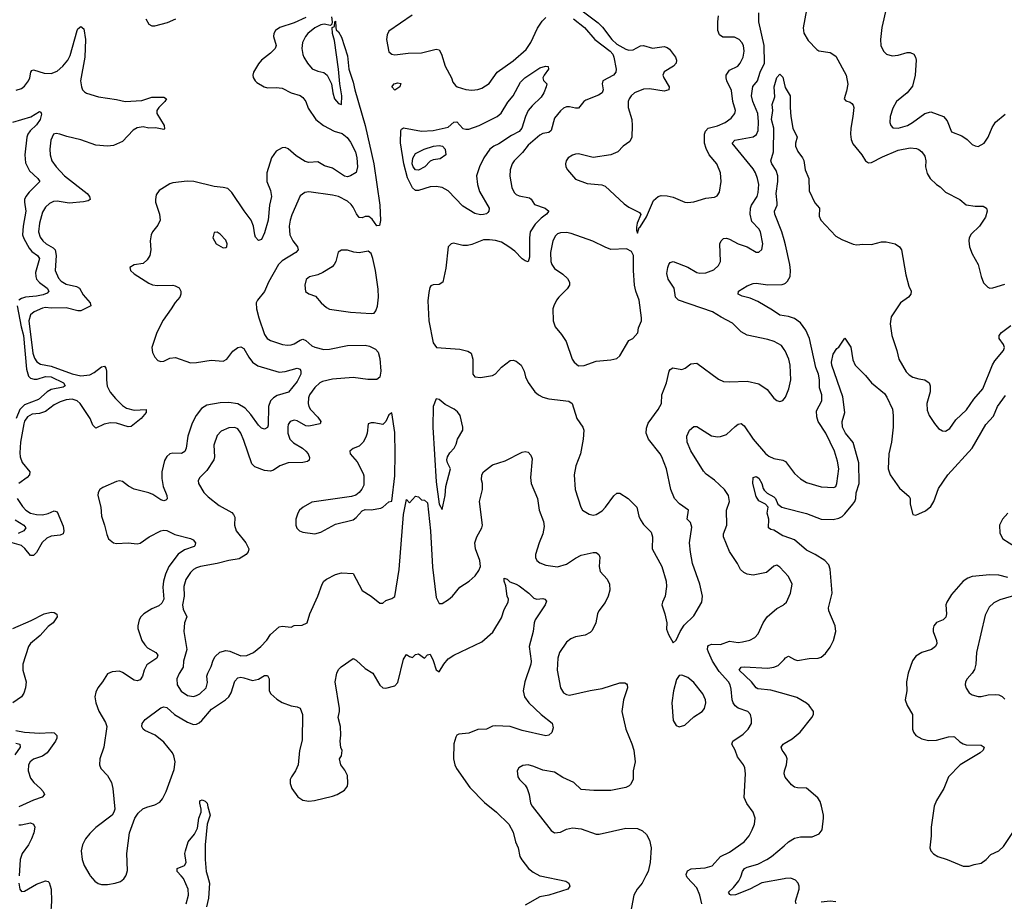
# Model space of a CAD drawing. Header units: inches. Extents: x 1682530 to 1839546, y 640742 to 791647.
# Tile 807 of 923: x 1754837 to 1761487, y 769828 to 775784. Entities that reach past the tile are written whole.
import ezdxf

# ---------------------------------------------------------------- set-up
doc = ezdxf.new("R2010")
doc.units = ezdxf.units.IN
doc.header["$MEASUREMENT"] = 0
for name, color, linetype in [('B7756', 7, 'Continuous'), ('B7757', 7, 'Continuous'), ('B7766', 7, 'Continuous'), ('B7767', 7, 'Continuous')]:
    doc.layers.add(name, color=color, linetype=linetype)

msp = doc.modelspace()

# ---------------------------------------------------------------- linework, layer by layer
at = {"layer": 'B7756', "color": 5}
for points, elevation in [([(1755313.2, 770000), (1755344.1, 769964.1), (1755367.6, 769947.6), (1755390, 769941.3), (1755430, 769941.6), (1755481.2, 769950), (1755517.5, 769962.5), (1755540.5, 769979.5), (1755553.8, 770000)], 720), ([(1755960.9, 769810), (1755976.6, 769870), (1755974.8, 769910), (1755942.5, 769982.5), (1755927, 770000)], 680), ([(1756104.5, 770000), (1756119.3, 769950), (1756111.8, 769850), (1756098, 769790)], 680), ([(1758351.4, 770000), (1758525.3, 769965.3), (1758544.9, 769950), (1758552.7, 769930), (1758538.8, 769910), (1758410, 769870.7), (1758350, 769858.6), (1758250, 769802.5)], 720), ([(1759066.5, 770000), (1759041.3, 769950), (1759008, 769910), (1758985.5, 769870), (1758962.4, 769750)], 740), ([(1759444.5, 769810), (1759431.6, 769870), (1759410, 769918.9), (1759344.4, 769990), (1759341.3, 770000)], 740), ([(1760000, 769981), (1759850, 769952.1), (1759769.1, 769910), (1759670.9, 769870.9), (1759642, 769870), (1759633, 769873), (1759625.9, 769885.9), (1759625.1, 769890), (1759657.6, 769922.4), (1759692.8, 769967.2), (1759706, 769990), (1759709.1, 770000)], 720), ([(1754831, 769950), (1754838.3, 769910), (1754850, 769894.2), (1754870, 769896.3), (1754950, 769944.1), (1755010, 769966.3), (1755030, 769962), (1755035.5, 769955.5), (1755048.3, 769910), (1755051.3, 769830), (1755045.9, 769730)], 680)]:
    msp.add_lwpolyline(points, dxfattribs=dict(at, elevation=elevation))
at = {"layer": 'B7757', "color": 5}
for points, elevation in [([(1758590, 775877), (1758743.6, 775763.6), (1758773.5, 775733.5), (1758836.1, 775650), (1758870, 775619.4), (1758930, 775584.8), (1758950, 775578.1), (1758979.6, 775580.4), (1759030, 775606.9), (1759050, 775609.1), (1759110, 775592.2), (1759190, 775602.3), (1759210, 775597), (1759224.7, 775584.7), (1759265.7, 775530), (1759273.1, 775510), (1759270, 775489.5), (1759252.7, 775470), (1759190, 775431.1), (1759181.3, 775410), (1759186.4, 775390), (1759222.4, 775330), (1759220.5, 775310), (1759190, 775299.8), (1759090, 775317.3), (1759050, 775314.2), (1758988.7, 775290), (1758967, 775270), (1758953.7, 775250), (1758946.9, 775230), (1758947.2, 775190), (1758970.2, 775110), (1758974.3, 775070), (1758970.3, 774989.7), (1758958.3, 774961.7), (1758913.4, 774930), (1758877.3, 774890), (1758830.3, 774869.7), (1758710, 774853.6), (1758610, 774877.6), (1758590, 774875.6), (1758570, 774869.6), (1758542, 774850), (1758528, 774830), (1758523, 774810), (1758524.9, 774790), (1758536.3, 774770), (1758590, 774705.5), (1758670, 774676.4), (1758768.4, 774668.4), (1758790, 774659.1), (1758918.8, 774538.8), (1758950, 774517.3), (1759022, 774482), (1759031.3, 774468.7), (1759006.8, 774410), (1759002, 774382), (1759002, 774362), (1759010, 774342), (1759020.9, 774379.1), (1759030, 774386), (1759070, 774452), (1759118.3, 774561.7), (1759149.7, 774590.3), (1759170, 774596.5), (1759210, 774594.6), (1759250, 774584.2), (1759330, 774550.3), (1759350, 774548.5), (1759390, 774554.3), (1759470, 774578.3), (1759530, 774584.4), (1759546.5, 774593.5), (1759562.3, 774617.7), (1759575.4, 774690), (1759569.7, 774750), (1759545.4, 774810), (1759493.1, 774870), (1759472.7, 774912.7), (1759462.6, 774950), (1759462.4, 775010), (1759468.5, 775031.5), (1759487.3, 775050), (1759550, 775067.5), (1759601.3, 775090), (1759641.2, 775118.8), (1759666.9, 775150), (1759670.8, 775170), (1759653.7, 775230), (1759644.7, 775304.7), (1759612.5, 775370), (1759607.3, 775390), (1759609, 775410), (1759630, 775442.8), (1759687.3, 775470), (1759704, 775490), (1759723.5, 775530), (1759730.9, 775570), (1759725.6, 775610), (1759714.5, 775630), (1759695.1, 775650), (1759664.9, 775664.9), (1759584.9, 775664.9), (1759562.3, 775682.3), (1759552.9, 775710), (1759551.7, 775770), (1759556.2, 775810)], 780), ([(1760000, 773555.8), (1759981.8, 773581.8), (1759932.7, 773610), (1759890, 773623.6), (1759750, 773653), (1759710, 773675.6), (1759650, 773734), (1759573.7, 773773.7), (1759516.2, 773810), (1759287, 773890), (1759266.6, 773910), (1759256.4, 773970), (1759217.6, 774030), (1759208.2, 774068.2), (1759213.3, 774110), (1759220.7, 774130), (1759230, 774144), (1759249.6, 774150.4), (1759350, 774112.6), (1759410, 774076.9), (1759430, 774071.5), (1759470, 774072.9), (1759525.5, 774094.5), (1759557, 774123), (1759569.7, 774150), (1759566.4, 774270), (1759573.6, 774290), (1759590, 774304.9), (1759610, 774307), (1759630, 774301.7), (1759690, 774268.9), (1759750, 774248.7), (1759810, 774213), (1759830, 774214), (1759850, 774231.3), (1759855.8, 774270), (1759841.1, 774350), (1759830, 774371.5), (1759781.3, 774421.3), (1759770.6, 774470), (1759772.3, 774510), (1759778.5, 774530), (1759816.8, 774590), (1759824.4, 774615.6), (1759828.1, 774670), (1759820.7, 774710), (1759806.3, 774750), (1759790, 774775.6), (1759648.3, 774950), (1759666.6, 774970), (1759790, 774992.8), (1759812.4, 775007.6), (1759824, 775036), (1759826.9, 775093.1), (1759822.6, 775150), (1759787.7, 775230), (1759780.2, 775270), (1759788.6, 775331.4), (1759820.8, 775370), (1759838.7, 775430), (1759866.7, 775490), (1759864.5, 775610), (1759829.9, 775770), (1759828.2, 775830)], 760), ([(1756770, 775798.2), (1756690, 775763.1), (1756593.1, 775730), (1756564.7, 775710), (1756553.7, 775690), (1756551.8, 775670), (1756568.5, 775610), (1756561.1, 775590), (1756530, 775556.8), (1756470.3, 775510), (1756450, 775485.4), (1756416.9, 775430), (1756411.5, 775410), (1756413.9, 775393.9), (1756426.7, 775370), (1756438.4, 775358.4), (1756486.8, 775330), (1756510, 775323.1), (1756570, 775326.3), (1756610, 775320.3), (1756670, 775290.2), (1756730, 775271.2), (1756750, 775259), (1756768.4, 775230), (1756785.7, 775185.7), (1756836.9, 775110), (1756888.5, 775068.5), (1756959.6, 775030), (1757014.4, 775014.4), (1757047.9, 774987.9), (1757070, 774955.8), (1757104.1, 774890), (1757113.8, 774850), (1757119.1, 774790), (1757110, 774752.2), (1757071, 774729), (1757050, 774722.7), (1757030, 774726.9), (1756950, 774781.6), (1756895.4, 774795.4), (1756850, 774822.5), (1756790, 774819), (1756764.9, 774824.9), (1756704.4, 774864.4), (1756650, 774912.4), (1756630, 774920.3), (1756610, 774919.2), (1756570, 774894.7), (1756537.6, 774850), (1756505.1, 774750), (1756507, 774690), (1756530.2, 774630), (1756537.8, 774590), (1756523.5, 774530), (1756515.4, 774430), (1756490, 774344.5), (1756470, 774298), (1756450, 774291.8), (1756430, 774314.5), (1756424.1, 774330), (1756415.9, 774390), (1756400.8, 774430), (1756351.9, 774491.9), (1756270, 774617.2), (1756242.3, 774642.3), (1756211.2, 774651.2), (1756150, 774657.7), (1756013.2, 774690), (1755967.5, 774692.5), (1755870, 774682.5), (1755850, 774675.8), (1755778.4, 774630), (1755759, 774601), (1755752.9, 774570), (1755754.9, 774550), (1755780.7, 774470), (1755785.5, 774430), (1755770, 774396.2), (1755732.9, 774350), (1755724, 774330), (1755718.2, 774290), (1755722.2, 774230), (1755714.7, 774190), (1755697.6, 774162.4), (1755670, 774137.7), (1755610, 774127.3), (1755580.7, 774110), (1755585.5, 774090), (1755610, 774067), (1755710, 774002.8), (1755733.1, 773993.1), (1755767, 773987), (1755870, 773990.3), (1755886.6, 773986.6), (1755913.1, 773973.1), (1755924.6, 773950), (1755924.9, 773930), (1755918.9, 773910), (1755885.9, 773874.1), (1755860.2, 773830), (1755805.6, 773754.4), (1755762.8, 773670), (1755730.3, 773570), (1755734.7, 773534.7), (1755750, 773504), (1755770, 773482), (1755790, 773475.5), (1755810, 773477.1), (1755850, 773497.6), (1755890, 773502.7), (1755990, 773466.4), (1756030, 773467.8), (1756130, 773483.2), (1756210, 773476.5), (1756235.1, 773490), (1756276.3, 773543.7), (1756310, 773568.4), (1756330, 773572.7), (1756350, 773561.6), (1756383.4, 773503.4), (1756408.1, 773470), (1756444.6, 773444.6), (1756590, 773403.2), (1756630, 773407), (1756710, 773428.9), (1756730, 773422.4), (1756735.6, 773410), (1756735, 773390), (1756710, 773340.4), (1756652.2, 773267.8), (1756575.1, 773244.9), (1756551.7, 773230), (1756530.9, 773209.1), (1756516.5, 773170), (1756515.3, 773044.7), (1756510, 773029.3), (1756490, 773018.4), (1756470, 773023.6), (1756450, 773044.2), (1756397, 773117), (1756359, 773159), (1756310, 773187.7), (1756250, 773198.8), (1756190, 773196), (1756101.2, 773178.8), (1756063.6, 773156.4), (1756027.8, 773110), (1756002.5, 773057.5), (1755971.6, 772970), (1755961.1, 772890), (1755953.1, 772866.9), (1755930, 772852.2), (1755870, 772854.5), (1755850, 772851.1), (1755830, 772833.6), (1755815.2, 772804.8), (1755797.1, 772730), (1755796.3, 772683.7), (1755805.1, 772630), (1755829.5, 772570), (1755832.6, 772547.4), (1755822.7, 772537.4), (1755810, 772534.2), (1755790, 772539.5), (1755736.1, 772576.1), (1755710, 772587.3), (1755610, 772612.9), (1755572.4, 772632.4), (1755530, 772663.5), (1755510, 772668.3), (1755490, 772664.4), (1755397.3, 772622.7), (1755378, 772610), (1755366, 772590), (1755363.7, 772570), (1755384.3, 772490), (1755390.1, 772430), (1755410.2, 772370), (1755425.1, 772305.1), (1755437.6, 772277.6), (1755470, 772250.5), (1755490, 772244.4), (1755570, 772249), (1755630, 772242.6), (1755650, 772247), (1755711.8, 772290), (1755790, 772330.2), (1755810, 772335.3), (1755830, 772332.9), (1755885.4, 772305.5), (1755990, 772279.6), (1756008.2, 772270), (1756024.9, 772250), (1756020.4, 772230), (1756014.5, 772225.5), (1755950, 772202.9), (1755906.5, 772173.5), (1755844.2, 772090), (1755821.6, 772038.4), (1755807.7, 771990), (1755804, 771950), (1755810.1, 771870), (1755797.6, 771842.4), (1755776.5, 771823.5), (1755730, 771804.8), (1755674.6, 771770), (1755654, 771750), (1755643.5, 771730), (1755633.6, 771690), (1755634.7, 771670), (1755662.4, 771590), (1755680.8, 771560.8), (1755700.6, 771540.6), (1755756.2, 771510), (1755769.2, 771490), (1755762.9, 771470), (1755694.4, 771425.6), (1755677.9, 771390), (1755666.7, 771350), (1755650, 771323.9), (1755630, 771317.8), (1755610, 771321.6), (1755530, 771373.6), (1755510, 771382), (1755460.7, 771379.3), (1755430, 771365.6), (1755396.5, 771310), (1755364.9, 771270), (1755350, 771241.2), (1755344.7, 771210), (1755350.2, 771170), (1755372.2, 771112.2), (1755416.5, 771036.5), (1755424.6, 771010), (1755404.3, 770870), (1755378.9, 770790), (1755376.4, 770750), (1755384.2, 770724.2), (1755430, 770677), (1755455.9, 770630), (1755465.2, 770590), (1755478.4, 770450), (1755473, 770430), (1755460.5, 770410), (1755350, 770327.1), (1755310, 770286.6), (1755282, 770250), (1755261.3, 770210), (1755252.3, 770170), (1755257.8, 770110), (1755271.3, 770070), (1755310, 770003.8), (1755313.2, 770000)], 720), ([(1755688.9, 775788.9), (1755710, 775754), (1755730, 775741.6), (1755750, 775742.4), (1755836.1, 775763.9), (1755891.1, 775788.9)], 720), ([(1756943, 775803), (1756947.3, 775770), (1756946, 775754), (1756936, 775744), (1756892.7, 775752.7), (1756870, 775749.8), (1756830, 775728.9), (1756783.2, 775690), (1756766.7, 775670), (1756746.9, 775630), (1756742.4, 775590), (1756749.2, 775549.2), (1756755.6, 775530), (1756779.5, 775490), (1756812.8, 775452.8), (1756850, 775435), (1756890, 775426.2), (1756914.3, 775410), (1756943.6, 775350), (1756952, 775290), (1756963.1, 775250), (1756990, 775217.1), (1757010, 775211.3), (1757013.1, 775270), (1756999.8, 775350), (1756991, 775450), (1756963.3, 775643.3), (1756949.6, 775690.4), (1756948, 775732), (1756962, 775738), (1756966, 775770), (1756970, 775774), (1756970.9, 775730.9), (1756975.3, 775715.3), (1756990, 775701), (1757010, 775664.7), (1757050, 775538.8), (1757060.2, 775450), (1757090, 775362), (1757100.9, 775310), (1757170, 775068), (1757229.5, 774810.5), (1757270.1, 774529.9), (1757273.5, 774426.5), (1757266.4, 774393.6), (1757250, 774392.3), (1757217.3, 774437.3), (1757194.6, 774454.6), (1757170, 774454.5), (1757150, 774445.7), (1757130, 774448.5), (1757111.3, 774471.3), (1757090, 774517.6), (1757076.4, 774536.4), (1757050, 774557.2), (1756990, 774588.5), (1756950, 774599.2), (1756790, 774621.3), (1756763.4, 774616.6), (1756730, 774593.2), (1756674.2, 774465.8), (1756662.8, 774430), (1756657.5, 774390), (1756662, 774330), (1756682, 774290), (1756712.6, 774250), (1756716.5, 774230), (1756702.3, 774210), (1756610, 774155.5), (1756583.6, 774130), (1756516.1, 774010), (1756490, 773947), (1756444, 773890), (1756433.4, 773870), (1756436.4, 773830), (1756451.8, 773770), (1756490, 773657.3), (1756508.4, 773630), (1756530, 773615.8), (1756611, 773590), (1756644.8, 773584.8), (1756670, 773587.2), (1756690, 773594.2), (1756730, 773618.6), (1756750, 773624.7), (1756770, 773616.5), (1756810, 773580.6), (1756830, 773571), (1756890, 773556.8), (1756930, 773557.1), (1757050, 773583.9), (1757170, 773584.4), (1757199.4, 773579.4), (1757239, 773559), (1757257.5, 773537.5), (1757270, 773496), (1757276.6, 773410), (1757270, 773368.7), (1757250, 773352.4), (1757187.8, 773352.2), (1757090, 773365.5), (1756950, 773355.8), (1756881.2, 773338.8), (1756864.4, 773330), (1756830, 773299.8), (1756795, 773250), (1756787.8, 773230), (1756786, 773190), (1756789.5, 773170), (1756800.2, 773150), (1756850, 773099.7), (1756871.3, 773070), (1756867.2, 773052.8), (1756790, 773036.8), (1756770, 773039.1), (1756710, 773072.8), (1756690, 773078), (1756664.6, 773070), (1756650.2, 773050), (1756646.7, 773030), (1756646.9, 772990), (1756660.6, 772950), (1756685.3, 772925.3), (1756745.7, 772890), (1756770.3, 772870), (1756786, 772850), (1756794.4, 772825.6), (1756791.6, 772808.4), (1756780.3, 772799.7), (1756750, 772793.3), (1756650, 772789.8), (1756593.4, 772770), (1756550, 772740.7), (1756530, 772733.3), (1756490, 772738.4), (1756424.2, 772764.2), (1756403.8, 772783.8), (1756350, 772940.9), (1756330, 772989.5), (1756310, 773020.7), (1756290, 773029.6), (1756250, 773026), (1756196.7, 773003.3), (1756170, 772975.1), (1756147.6, 772910), (1756151.5, 772830), (1756147.4, 772810), (1756101.8, 772738.2), (1756053, 772690), (1756043, 772670), (1756045.5, 772650), (1756080.4, 772590), (1756110, 772560.4), (1756183, 772503), (1756270, 772454), (1756281.5, 772441.5), (1756290, 772422), (1756288, 772370), (1756298.5, 772330), (1756363.1, 772250), (1756384.2, 772210), (1756380.3, 772190), (1756365.7, 772170), (1756318.8, 772141.2), (1756250, 772130.6), (1756170, 772109.8), (1756057.3, 772090), (1756030, 772080.7), (1756010, 772068.7), (1755991.3, 772050), (1755958.9, 772001.1), (1755945.1, 771954.9), (1755947.5, 771890), (1755936.9, 771830), (1755940.8, 771800.8), (1755964.9, 771750), (1755950.6, 771710), (1755945.5, 771650), (1755966.7, 771530), (1755942.6, 771450), (1755940.4, 771410), (1755912.7, 771367.2), (1755898.4, 771330), (1755900.3, 771290), (1755927.3, 771247.3), (1755970, 771219), (1756010, 771211.6), (1756030, 771217.7), (1756052.8, 771230), (1756095.3, 771270), (1756106, 771306), (1756100.9, 771350), (1756107, 771370), (1756130, 771413.4), (1756143, 771457), (1756157.1, 771482.9), (1756188.7, 771511.3), (1756230, 771522.2), (1756257, 771517), (1756330, 771485.6), (1756370.6, 771489.4), (1756416.9, 771510), (1756465.4, 771550), (1756506.9, 771593.1), (1756531.3, 771630), (1756590, 771681.7), (1756610, 771686), (1756670, 771681), (1756690, 771690.6), (1756745.6, 771694.4), (1756778, 771710), (1756796, 771770), (1756851.2, 771888.8), (1756878.7, 771970), (1756891.6, 771990), (1756910, 772005.3), (1756970, 772036.4), (1757010, 772046.4), (1757090, 772043), (1757150, 771927.7), (1757210.3, 771890.3), (1757270, 771843), (1757290, 771842), (1757310, 771859.1), (1757350, 771873.4), (1757370, 771887.7), (1757400.5, 772070), (1757430, 772441), (1757450, 772542), (1757470, 772521), (1757510, 772566), (1757530, 772561), (1757550, 772541), (1757570, 772538), (1757590, 772521), (1757610.4, 772330), (1757625.2, 772085.2), (1757650, 771880.4), (1757670, 771838.9), (1757690, 771840.3), (1757732.6, 771867.4), (1757759.7, 771890), (1757808.9, 771951.1), (1757872, 771990), (1757913.1, 772026.9), (1757938, 772062), (1757948.2, 772090), (1757945.1, 772130), (1757915.1, 772210), (1757910.9, 772250), (1757923.9, 772290), (1757958, 772350), (1757962.3, 772370), (1757942.4, 772530), (1757962.7, 772610), (1757963.7, 772650), (1757956.2, 772676.2), (1757958, 772710), (1757970, 772730.4), (1758030, 772776.4), (1758115.9, 772804.1), (1758230, 772862.8), (1758250, 772866.8), (1758270, 772862.8), (1758290, 772841), (1758297.6, 772817.6), (1758287.9, 772690), (1758291.2, 772651.2), (1758334.6, 772550), (1758346.2, 772470), (1758373.6, 772393.6), (1758379, 772359), (1758371, 772310), (1758344.4, 772250), (1758320.3, 772170), (1758319.5, 772150), (1758328.7, 772130), (1758350, 772114.9), (1758390, 772099.5), (1758470, 772088.5), (1758530, 772106.5), (1758590, 772146.7), (1758630, 772165.8), (1758710, 772185.3), (1758730, 772183.8), (1758747.7, 772170), (1758754, 772154), (1758750.3, 772090), (1758757.1, 772057.1), (1758804.1, 772004.1), (1758821.3, 771970), (1758822.6, 771930), (1758811.5, 771890), (1758790, 771847.6), (1758748.4, 771790), (1758739.5, 771770), (1758727.2, 771710), (1758702.3, 771657.7), (1758690, 771644.5), (1758654.9, 771625.1), (1758590, 771614), (1758559.9, 771600.1), (1758530, 771578), (1758482.6, 771510), (1758470.3, 771470), (1758468, 771390), (1758488.9, 771270), (1758510, 771237.1), (1758530, 771224.2), (1758550, 771220.3), (1758690, 771253.1), (1758770, 771266.5), (1758890, 771304.6), (1758924.4, 771304.4), (1758936.2, 771296.2), (1758940.5, 771290), (1758941.3, 771270), (1758914, 771190), (1758904.4, 771110), (1758930.2, 770990), (1758971.4, 770891.4), (1758983.9, 770850), (1758994, 770770), (1758981.3, 770710), (1758979.3, 770650), (1758962.9, 770617.1), (1758952.6, 770607.4), (1758930, 770598), (1758830, 770577.7), (1758715.6, 770575.6), (1758630, 770582.9), (1758579.6, 770630), (1758505.1, 770665.1), (1758450, 770701.3), (1758370, 770714.7), (1758310, 770738.9), (1758270, 770749.7), (1758234.7, 770745.3), (1758209.1, 770730.9), (1758197.6, 770710), (1758201.1, 770670), (1758212.7, 770650), (1758251.7, 770611.7), (1758263.8, 770590), (1758277.6, 770550), (1758287.4, 770490), (1758298, 770470), (1758426.1, 770306.1), (1758450, 770290.5), (1758490, 770294.9), (1758530, 770314.4), (1758570, 770325.5), (1758630, 770318), (1758730, 770281.1), (1758750, 770281.7), (1758930, 770321.3), (1759010, 770320.4), (1759043.9, 770303.9), (1759070, 770278.8), (1759090, 770241), (1759101.1, 770190), (1759094.6, 770090), (1759081.7, 770030), (1759066.5, 770000)], 740), ([(1757486.6, 775813.4), (1757330, 775706), (1757318.6, 775681.4), (1757313.4, 775650), (1757330, 775567.6), (1757350, 775550.3), (1757370, 775546.7), (1757461.4, 775558.6), (1757550, 775560.2), (1757650, 775585.3), (1757670, 775579.5), (1757686.5, 775550), (1757710.2, 775470.3), (1757753, 775390), (1757762.4, 775362.4), (1757779.9, 775339.9), (1757791.3, 775330), (1757850, 775312.4), (1757890, 775308.7), (1757930, 775312.2), (1757958.2, 775321.8), (1758006.5, 775353.5), (1758061.3, 775430), (1758170, 775505.6), (1758258.1, 775581.9), (1758290, 775628.7), (1758333.6, 775726.4), (1758366.1, 775773.9), (1758390, 775799.6)], 760), ([(1758578.2, 775790), (1758652.1, 775730), (1758720.2, 775650), (1758825.5, 775570), (1758841.8, 775550), (1758850.7, 775530), (1758864.4, 775450), (1758863, 775430), (1758847.7, 775410), (1758775.8, 775370), (1758770.3, 775350), (1758776.5, 775310), (1758770.2, 775289.8), (1758745.2, 775274.8), (1758660, 775240), (1758646, 775230), (1758610, 775185.1), (1758590, 775185.1), (1758550, 775195.5), (1758530, 775194.6), (1758510, 775186), (1758490, 775168.2), (1758450, 775118.4), (1758425.5, 775034.5), (1758410, 775022.7), (1758370, 775014.8), (1758350, 775002.9), (1758270, 774936.5), (1758232.4, 774887.6), (1758176.1, 774830), (1758163.6, 774810), (1758150.2, 774770), (1758146.7, 774726.7), (1758160.3, 774650), (1758176.3, 774616.3), (1758190, 774603.1), (1758210, 774593.1), (1758279.5, 774579.5), (1758291.1, 774571.1), (1758314.3, 774534.3), (1758384.9, 774510), (1758410.5, 774490), (1758395.8, 774470), (1758357.8, 774442.2), (1758318, 774402), (1758285.4, 774350), (1758279.4, 774310), (1758281, 774179), (1758272, 774148), (1758250, 774154), (1758230, 774169), (1758181, 774221), (1758141.5, 774250), (1758090, 774279.9), (1758050, 774292.1), (1758010, 774297.1), (1757970, 774295.6), (1757890, 774264.7), (1757861.7, 774258.3), (1757830, 774259.1), (1757766.9, 774273.1), (1757750, 774269.4), (1757730.6, 774250), (1757715.3, 774104.7), (1757693.7, 774010), (1757670, 773994.3), (1757630, 773992.4), (1757613.9, 773986.1), (1757606.2, 773973.8), (1757599.1, 773940.9), (1757594.4, 773885.6), (1757600.8, 773750), (1757630, 773600.5), (1757651.3, 773570), (1757810, 773558.7), (1757863.7, 773543.7), (1757886.8, 773530), (1757896.3, 773490), (1757898, 773390), (1757911.6, 773371.6), (1757950, 773366.8), (1758030, 773380.7), (1758050, 773390.7), (1758090, 773436.3), (1758150, 773480.7), (1758170, 773484), (1758190, 773477.3), (1758224, 773450), (1758244, 773410), (1758253.4, 773370), (1758272.1, 773332.1), (1758317.1, 773270), (1758340.5, 773250), (1758370, 773233.4), (1758410, 773222.8), (1758546.4, 773206.4), (1758568.2, 773190), (1758600.2, 773090), (1758640.3, 773030), (1758646.7, 773010), (1758643.1, 772950), (1758624.9, 772850), (1758592.9, 772770), (1758582.6, 772710), (1758588.5, 772610), (1758626, 772490), (1758639.1, 772470), (1758683.6, 772443.6), (1758710, 772437.6), (1758730, 772442), (1758770, 772467), (1758793.6, 772490), (1758850, 772567.7), (1758870, 772584.9), (1758890, 772585.5), (1758947.3, 772550), (1759004, 772490), (1759018.4, 772430), (1759030, 772404), (1759050, 772374), (1759102.5, 772322.5), (1759110.6, 772289.4), (1759108, 772210), (1759174, 772090), (1759203, 771990), (1759205.2, 771954.8), (1759197.3, 771890), (1759178.8, 771850), (1759174.8, 771830), (1759194.8, 771770), (1759206.8, 771710), (1759206, 771666), (1759218, 771630), (1759250, 771574), (1759270, 771592), (1759297, 771650), (1759325.7, 771694.3), (1759390, 771756), (1759443.7, 771850), (1759449.4, 771890), (1759431.5, 771970), (1759380.5, 772110), (1759366.5, 772186.5), (1759361.7, 772250), (1759375.5, 772355.5), (1759367.2, 772387.2), (1759346, 772410), (1759354.5, 772470), (1759292.3, 772512.3), (1759260.5, 772550), (1759234.3, 772610), (1759205.1, 772750), (1759174.7, 772830), (1759163.6, 772850), (1759083.1, 772950), (1759068.5, 772990), (1759070, 773024.7), (1759081.6, 773058.4), (1759149.7, 773150), (1759171.3, 773190), (1759173.3, 773250), (1759206, 773330), (1759224.2, 773410), (1759230, 773420.7), (1759247.9, 773432.1), (1759310, 773421.3), (1759331, 773429), (1759370, 773458), (1759410, 773463), (1759556.1, 773356.1), (1759590, 773339.3), (1759630, 773337.1), (1759750, 773342.6), (1759830, 773324.2), (1759884.8, 773284.8), (1759930, 773227.3), (1759950, 773210.7), (1759970, 773204), (1759990, 773210.8), (1760000, 773222.8)], 760), ([(1754812.7, 775307.3), (1754850, 775319.6), (1754870, 775335.6), (1754896.1, 775370), (1754904.8, 775390), (1754911.2, 775428.8), (1754919.5, 775440.5), (1754930, 775446), (1755003, 775423), (1755050, 775419.3), (1755090, 775436.9), (1755127.9, 775470), (1755161.5, 775510), (1755178.2, 775541.8), (1755224, 775710), (1755230, 775722), (1755250, 775738.8), (1755270, 775722), (1755280.2, 775650), (1755276.1, 775530), (1755247.1, 775370), (1755253.2, 775330), (1755261.2, 775310), (1755275.4, 775295.4), (1755287.7, 775287.7), (1755370, 775262.6), (1755490, 775244.4), (1755550, 775230.1), (1755662.1, 775237.9), (1755730, 775259.6), (1755810, 775261.1), (1755828, 775250), (1755818, 775230), (1755775.6, 775190), (1755763.6, 775170), (1755762.3, 775150), (1755812.4, 775070), (1755813.8, 775046.2), (1755810, 775041.2), (1755753.2, 775053.2), (1755710, 775051.9), (1755670, 775059.3), (1755630, 775053.5), (1755603.6, 775036.4), (1755530, 774962), (1755470, 774933.7), (1755430.8, 774929.3), (1755350, 774935.8), (1755250, 774972.9), (1755154.5, 774994.5), (1755108.5, 775011.5), (1755084.1, 775015.9), (1755065.3, 775010), (1755048, 774970), (1755039.7, 774910), (1755042.3, 774870), (1755054.7, 774830), (1755082, 774790), (1755140.2, 774730), (1755293, 774610), (1755308, 774590), (1755313.4, 774570), (1755299.6, 774560.4), (1755267.4, 774552.6), (1755170, 774544), (1755090, 774558.1), (1755065.3, 774554.7), (1755037.7, 774542.3), (1755010, 774517.2), (1754990, 774482.4), (1754970.8, 774410), (1754963.9, 774350), (1754975.2, 774315.2), (1754993.4, 774290), (1755015.6, 774270), (1755063.6, 774243.6), (1755076.4, 774230), (1755082.6, 774190), (1755075.6, 774090), (1755098.3, 774038.3), (1755117.5, 774017.5), (1755150, 773997.5), (1755220.8, 773980.8), (1755240.7, 773970), (1755265.3, 773925.3), (1755312, 773870), (1755316.4, 773850), (1755250, 773817.7), (1755230, 773817.5), (1755150, 773837.7), (1755050, 773835.4), (1755010, 773839.2), (1754990, 773835.2), (1754934.3, 773810), (1754910, 773790.8), (1754897.8, 773750), (1754926.3, 773530), (1754936.4, 773496.4), (1754951.5, 773471.5), (1754976.9, 773456.9), (1755050, 773443.7), (1755190, 773390.6), (1755250, 773377.9), (1755310, 773383.7), (1755339.8, 773400.2), (1755390, 773439.6), (1755410, 773442.4), (1755419.5, 773430), (1755423.6, 773410), (1755422.6, 773350), (1755427.7, 773307.7), (1755447.9, 773267.9), (1755484, 773224), (1755530, 773177.5), (1755558.6, 773158.6), (1755610, 773146.5), (1755690.3, 773150.3), (1755690.3, 773130), (1755658.2, 773090), (1755590, 773036.4), (1755570, 773034.2), (1755490, 773059), (1755450, 773061.1), (1755408.3, 773051.7), (1755350, 773024.5), (1755330, 773043.6), (1755313.1, 773090), (1755245.6, 773190), (1755225.6, 773210), (1755190, 773221.2), (1755150, 773215.2), (1755110, 773201.6), (1755070, 773182.2), (1755010, 773137.7), (1754970, 773124.3), (1754921.9, 773118.1), (1754890, 773101.5), (1754870, 773072.7), (1754865.5, 773054.5), (1754841.8, 772930), (1754837, 772857), (1754840.5, 772830), (1754853, 772793), (1754904.2, 772730), (1754904, 772710), (1754888.3, 772690), (1754830, 772651.6)], 680), ([(1760000, 774297.6), (1759985.1, 774350), (1759937.5, 774470), (1759935.7, 774490), (1759952.1, 774530), (1759953.6, 774546.4), (1759946.1, 774610), (1759956.7, 774690), (1759957, 774730), (1759945.3, 774765.3), (1759917.8, 774810), (1759911, 774830), (1759928.1, 774891.9), (1759929.9, 775050), (1759914, 775110), (1759924, 775170), (1759919.1, 775210), (1759937.7, 775262.3), (1759932.1, 775330), (1759950, 775393.4), (1759970, 775416), (1759990, 775394.8), (1760000, 775354)], 740), ([(1754790, 775092.4), (1754912.8, 775127.2), (1754970, 775163.1), (1754978.7, 775158.7), (1754984.7, 775144.7), (1754975.1, 775110), (1754950, 775073.1), (1754907.3, 775032.7), (1754891.5, 775010), (1754884.2, 774990), (1754871.6, 774870), (1754875.8, 774815.8), (1754902.2, 774762.2), (1754960.3, 774710), (1754972, 774690), (1754900.8, 774619.2), (1754877.5, 774590), (1754870.1, 774570), (1754868.1, 774550), (1754878.2, 774490), (1754860.9, 774390), (1754856.6, 774330), (1754864.6, 774304.6), (1754900.1, 774240.1), (1754918.7, 774218.7), (1754956.1, 774190), (1754971, 774170), (1754944.2, 774075.8), (1754944.7, 774050), (1754950.8, 774030), (1754969.4, 774009.4), (1755023.2, 773970), (1755033.7, 773950), (1755023, 773937), (1754994.9, 773925.1), (1754950, 773915), (1754876.3, 773910), (1754850, 773900.8), (1754831.1, 773888.9)], 660), ([(1760000, 773782.6), (1759970, 773787.3), (1759921.5, 773821.5), (1759821.1, 773881.1), (1759770, 773903), (1759716.3, 773916.3), (1759689.5, 773930), (1759691.8, 773950), (1759750, 773985.8), (1759790, 774002.2), (1759810, 774004.7), (1759890, 773991.6), (1759985.7, 773994.3), (1760000, 773999.8)], 740), ([(1754820.7, 773850), (1754846.5, 773710), (1754863.1, 773650), (1754882, 773422), (1754895.4, 773375.4), (1754910, 773361), (1754934.4, 773354.4), (1754955.6, 773355.6), (1755010, 773374), (1755050, 773370.1), (1755132.8, 773330), (1755144.9, 773310), (1755130, 773302), (1755050, 773286.6), (1755021.9, 773270), (1754962.6, 773217.4), (1754870, 773183), (1754838.5, 773150), (1754812, 773090)], 660), ([(1760000, 772054.3), (1759970, 772086), (1759950, 772098), (1759930, 772092.7), (1759881, 772050), (1759790, 772031.1), (1759750, 772038.3), (1759727, 772050), (1759706, 772070), (1759684.7, 772110), (1759630.7, 772190.7), (1759589.7, 772290), (1759590, 772311), (1759613, 772370), (1759609.8, 772470), (1759631.1, 772530), (1759623.5, 772570), (1759596.9, 772610), (1759530, 772672.7), (1759473.1, 772713.1), (1759454.4, 772734.4), (1759369.6, 772870.4), (1759343.9, 772930), (1759342.4, 772970), (1759361.6, 773010), (1759390, 773036.4), (1759410, 773035.8), (1759510, 772973.1), (1759550, 772966.3), (1759570, 772967.6), (1759610, 772981.7), (1759670, 773035.6), (1759690, 773050.3), (1759710, 773055.3), (1759730, 773039.3), (1759790, 772950.3), (1759873.8, 772853.8), (1759896.2, 772836.2), (1759930, 772819.7), (1759990, 772809), (1760000, 772803.8)], 740), ([(1760000, 772293.7), (1759990, 772297), (1759930, 772335.3), (1759910, 772339.7), (1759894, 772350), (1759896.4, 772410), (1759884.8, 772450), (1759891.1, 772491.1), (1759875.1, 772510), (1759830, 772534.3), (1759810, 772562.9), (1759788.5, 772651.5), (1759790, 772691.3), (1759810, 772698.8), (1759830, 772686.8), (1759850, 772651.3), (1759857.2, 772617.2), (1759864.4, 772604.4), (1759885.1, 772585.1), (1759930, 772561.3), (1759941.3, 772550), (1759957.1, 772510), (1759984.9, 772490), (1760000, 772486.1)], 720), ([(1754819.8, 772550), (1754854.9, 772494.9), (1754879, 772470), (1754910, 772451.2), (1754950, 772440.1), (1754990, 772439), (1755030, 772447.4), (1755070, 772466.7), (1755090, 772459.6), (1755130, 772361.6), (1755135, 772330), (1755129.4, 772310.6), (1755110, 772302.5), (1755050, 772295.5), (1755019.7, 772280.3), (1754989.1, 772250.9), (1754950, 772184.2), (1754930, 772165.1), (1754910, 772165.1), (1754872.4, 772212.4), (1754850, 772232.6), (1754770, 772254.7)], 680), ([(1754805.6, 772405.6), (1754864.6, 772370), (1754878.9, 772350), (1754864, 772330), (1754827.4, 772312.6)], 660), ([(1755553.8, 770000), (1755556.2, 770003.8), (1755564.2, 770035.8), (1755559.6, 770150), (1755579.3, 770290), (1755614.7, 770390), (1755635.9, 770424.1), (1755668, 770452), (1755695.6, 770464.4), (1755750, 770479), (1755782.3, 770497.7), (1755800.6, 770519.4), (1755825.6, 770570), (1755881.1, 770718.9), (1755887.3, 770770), (1755878.9, 770810), (1755869.4, 770830), (1755810, 770902.5), (1755751.4, 770951.4), (1755681.1, 770981.1), (1755669.7, 770990), (1755660.9, 771010), (1755664.5, 771030), (1755684, 771056), (1755790, 771134.6), (1755810, 771141), (1755830, 771136.5), (1755883.2, 771090), (1755970, 771037.9), (1756010, 771023.6), (1756030, 771024.8), (1756050, 771034.1), (1756067, 771050), (1756133.1, 771126.9), (1756227.1, 771190), (1756248.6, 771210), (1756264, 771236), (1756290, 771315.8), (1756310, 771338.8), (1756330, 771341.5), (1756350, 771338.2), (1756410, 771319.7), (1756450.5, 771329.5), (1756490, 771352.8), (1756510, 771354.4), (1756521.3, 771330), (1756521.1, 771250), (1756532.4, 771230), (1756573.3, 771193.3), (1756610, 771170.3), (1756669.2, 771149.2), (1756710, 771141.7), (1756730, 771132), (1756746.5, 771090), (1756743.7, 770916.3), (1756726, 770846), (1756718.4, 770750), (1756700.4, 770710), (1756672.7, 770670), (1756664.4, 770650), (1756663.4, 770623.4), (1756675.5, 770590), (1756714.2, 770534.2), (1756750, 770510.7), (1756790, 770504.9), (1756828.1, 770508.1), (1756950, 770539.5), (1756981.2, 770550), (1757030, 770579.3), (1757050, 770606.8), (1757053.1, 770626.9), (1757050, 770677.2), (1757033.6, 770713.6), (1757006.6, 770750), (1756997.2, 770790), (1757009.4, 770810.6), (1757014, 770846), (1757006.3, 770866.3), (1757000.3, 770910), (1757005, 770950), (1757004.4, 771010), (1756987.4, 771070), (1756996.8, 771110), (1756996.1, 771130), (1756967.6, 771310), (1756978.2, 771370), (1756990, 771393.4), (1757008.3, 771411.7), (1757090, 771468.4), (1757110, 771456), (1757170, 771401.2), (1757221.3, 771370), (1757270, 771287.3), (1757290, 771270.6), (1757310, 771267.3), (1757370, 771282.8), (1757390, 771306.8), (1757430, 771462.8), (1757450, 771494.8), (1757470, 771481), (1757490, 771476), (1757510, 771494.8), (1757530, 771501), (1757570, 771471), (1757590, 771494), (1757610, 771497.3), (1757630, 771454), (1757650, 771390.8), (1757670, 771377.3), (1757701.6, 771430), (1757730, 771465.5), (1757770, 771490.6), (1757958.7, 771581.3), (1758033.1, 771646.9), (1758090, 771742.8), (1758110, 771798.8), (1758136, 771850), (1758138, 771870), (1758129.7, 771889.7), (1758119.3, 771959.3), (1758108.7, 771990), (1758110, 772010.8), (1758130, 772004), (1758147.2, 771987.2), (1758190, 771971.4), (1758210, 771959), (1758276, 771910), (1758310, 771876.5), (1758330, 771870.3), (1758370, 771873.1), (1758384.7, 771870), (1758395.3, 771855.3), (1758385.3, 771830), (1758318.6, 771730), (1758311.3, 771710), (1758304.2, 771650), (1758278.8, 771550), (1758291, 771450), (1758289.4, 771430), (1758249.2, 771310), (1758237.3, 771250), (1758246, 771210), (1758274.6, 771170), (1758357.7, 771090), (1758432, 771032), (1758440.9, 771000.9), (1758431.8, 770968.2), (1758410.1, 770949.9), (1758390, 770946.6), (1758230, 770982.2), (1758150, 771009.8), (1758050, 771013.1), (1758030, 771010.9), (1757989.5, 770990.5), (1757930, 770987.9), (1757870, 770963.6), (1757803.5, 770956.5), (1757790.2, 770949.8), (1757783.2, 770936.8), (1757769.2, 770890.8), (1757767.4, 770790), (1757774.9, 770750), (1757785.9, 770725.9), (1757876.2, 770596.2), (1757976, 770496), (1758056.9, 770430), (1758140.3, 770350), (1758170, 770294.8), (1758184.9, 770230), (1758203.2, 770190), (1758214.3, 770130), (1758227.3, 770107.3), (1758274, 770050), (1758304.6, 770024.6), (1758350, 770000.3), (1758351.4, 770000)], 720), ([(1759341.3, 770000), (1759338.3, 770010), (1759346.5, 770033.5), (1759372.9, 770047.1), (1759466.2, 770053.8), (1759512.9, 770067.1), (1759569.8, 770130.2), (1759630, 770159.6), (1759729.6, 770230), (1759763.5, 770270), (1759783.5, 770310), (1759798.7, 770350), (1759804.2, 770390), (1759791.5, 770430), (1759749, 770489), (1759731, 770530), (1759739.3, 770690), (1759734.2, 770730), (1759725.4, 770750), (1759684.9, 770804.9), (1759669.1, 770849.1), (1759646.9, 770890), (1759652.6, 770910), (1759723.2, 770956.8), (1759756.8, 770990), (1759778.9, 771030), (1759780.5, 771059.5), (1759772.6, 771090), (1759755.6, 771110), (1759690, 771133.8), (1759669.4, 771149.4), (1759655, 771170), (1759648.4, 771190), (1759642.1, 771262.1), (1759634.6, 771290), (1759623.2, 771310), (1759561.4, 771381.4), (1759516, 771450), (1759488.8, 771511.2), (1759483.2, 771530), (1759484.2, 771550), (1759490, 771556.9), (1759510, 771564.7), (1759570, 771563.5), (1759630, 771585.8), (1759690, 771577.4), (1759719.7, 771580.3), (1759767.3, 771592.7), (1759802.9, 771610), (1759825.2, 771634.8), (1759858, 771710), (1759885.6, 771750), (1759950, 771806.7), (1759992.3, 771827.8), (1760000, 771834.9)], 740), ([(1754790, 771671.4), (1754914.5, 771725.5), (1755001.2, 771770), (1755050, 771781.3), (1755070, 771779.1), (1755087.1, 771767.1), (1755090.7, 771750), (1755062.4, 771710), (1755030, 771685.4), (1754976.1, 771623.9), (1754910.2, 771570), (1754895.2, 771550), (1754858.4, 771430), (1754857.6, 771390), (1754879.8, 771310), (1754875.1, 771270), (1754865, 771235), (1754850, 771209.8), (1754790.3, 771170)], 680), ([(1760000, 771229.4), (1759910, 771254.9), (1759822.7, 771262.7), (1759809.9, 771269.9), (1759778.4, 771310), (1759696.9, 771390), (1759709.5, 771410), (1759730, 771412.2), (1759890, 771403.5), (1759930, 771409.3), (1759958.5, 771421.5), (1760000, 771462.2)], 720), ([(1754810, 770982.1), (1754870, 770971.7), (1754970, 770962.9), (1755050, 770969.4), (1755070, 770965.8), (1755088.1, 770948.1), (1755088.4, 770930), (1755078.3, 770910), (1755021.9, 770830), (1754990, 770808.4), (1754930, 770787.5), (1754906.5, 770770), (1754896.3, 770750), (1754893.6, 770710), (1754910, 770659.6), (1754931.8, 770630), (1754977.6, 770590), (1754994.4, 770570), (1755003.9, 770550), (1754988.1, 770531.9), (1754930, 770512.1), (1754830, 770467)], 680), ([(1754810, 770897.4), (1754838, 770890), (1754839.2, 770870), (1754802.9, 770817.1)], 660), ([(1760000, 770830.2), (1759985.6, 770850), (1759979.6, 770870), (1759994, 770890), (1760000, 770893.4)], 720), ([(1755927, 770000), (1755900.4, 770030), (1755900.4, 770039.6), (1755900.5, 770050), (1755949.9, 770070.1), (1755961.7, 770090), (1755952.9, 770150), (1755956.2, 770170), (1755974.1, 770230), (1756018.5, 770281.5), (1756037.1, 770322.9), (1756046.7, 770390), (1756061.5, 770430), (1756063.2, 770450), (1756054, 770490), (1756053.6, 770506.4), (1756058, 770510), (1756070, 770513.4), (1756090, 770505.5), (1756103.8, 770490), (1756106.5, 770466.5), (1756124.2, 770410), (1756103.2, 770350), (1756089.3, 770210.7), (1756089.5, 770110.5), (1756095.7, 770030), (1756104.5, 770000)], 680), ([(1754830, 770344.6), (1754845.7, 770345.7), (1754910, 770357.5), (1754930.1, 770350.1), (1754938.4, 770330), (1754931.7, 770290), (1754917.3, 770250), (1754895.9, 770210), (1754853, 770150), (1754840.1, 770110), (1754833.9, 770000)], 680), ([(1759709.1, 770000), (1759718.4, 770030), (1759731.1, 770050), (1759750, 770059.5), (1759821.3, 770078.7), (1759883.9, 770110), (1759914.6, 770130), (1760000, 770203.4)], 720)]:
    msp.add_lwpolyline(points, dxfattribs=dict(at, elevation=elevation))
for points, elevation in [([(1757950, 774466), (1757910, 774475.6), (1757830, 774525), (1757730, 774627), (1757690, 774649.8), (1757650, 774657.4), (1757610, 774655), (1757530, 774629.8), (1757510, 774630.6), (1757490, 774647.5), (1757456.3, 774716.3), (1757432.1, 774810), (1757409.1, 774950.9), (1757410, 775035.5), (1757415.3, 775044.7), (1757430, 775053.4), (1757551.4, 775031.4), (1757630, 775036.2), (1757730, 775058.6), (1757770, 775091.1), (1757790, 775093.6), (1757829, 775049), (1757850, 775043.8), (1757870, 775044.8), (1757940.4, 775070), (1758061.3, 775130), (1758088, 775152), (1758132.6, 775227.4), (1758170.7, 775270), (1758219.3, 775360.7), (1758248.2, 775391.8), (1758350, 775457.8), (1758388, 775470), (1758406.4, 775466.4), (1758408, 775450), (1758379.3, 775410), (1758370.6, 775390), (1758374, 775374), (1758396.3, 775350), (1758393.7, 775330), (1758377.7, 775290), (1758359.2, 775260.8), (1758297.7, 775202.3), (1758270, 775169.6), (1758251.9, 775130), (1758228, 775050), (1758210, 775029), (1758158.6, 775001.4), (1758073.8, 774946.2), (1758038.3, 774930), (1758012.3, 774910), (1757971.7, 774850), (1757942.3, 774790), (1757922.6, 774730), (1757927.8, 774670), (1757943, 774623), (1758006.7, 774510), (1758005.5, 774490), (1757999.2, 774480.8), (1757988.7, 774471.3), (1757970, 774467.2)], 740), ([(1757370, 775308.7), (1757351.3, 775330), (1757366, 775350), (1757390, 775356.5), (1757411.6, 775351.6), (1757403.7, 775330)], 740), ([(1757530, 774767.9), (1757509, 774770), (1757493.6, 774790), (1757488, 774810), (1757492.1, 774847.9), (1757510, 774880.3), (1757567.8, 774910), (1757632.7, 774930), (1757670, 774934.4), (1757693.1, 774930), (1757710.2, 774910), (1757715.5, 774870), (1757676.2, 774843.8), (1757630, 774837.4), (1757610, 774827.1), (1757572.2, 774790)], 720), ([(1756170, 774348), (1756150, 774346), (1756141, 774310), (1756164.7, 774270), (1756210, 774242), (1756230, 774244.7), (1756235.3, 774250), (1756239, 774270), (1756230, 774295.3), (1756190, 774335.3)], 740), ([(1758530, 774347), (1758490, 774344.4), (1758470, 774336.8), (1758455.6, 774324.4), (1758438.4, 774290), (1758422, 774210), (1758424.3, 774150), (1758431.3, 774130), (1758450, 774102.3), (1758504.9, 774064.9), (1758536.5, 774036.5), (1758550.2, 774010), (1758549.1, 773990.9), (1758533.5, 773966.5), (1758477.6, 773910), (1758463.1, 773890), (1758444.4, 773850), (1758438.4, 773830), (1758439.3, 773750), (1758453, 773710), (1758496.7, 773656.7), (1758526.7, 773610), (1758568.8, 773490), (1758581.6, 773470), (1758610, 773446.4), (1758650, 773447.6), (1758730, 773477), (1758830, 773486), (1758870, 773495.5), (1758890, 773514), (1758950, 773616), (1758979, 773630), (1759012.3, 773667.7), (1759016.9, 773703.1), (1759036.9, 773750), (1759036.3, 773770), (1759019.7, 773890), (1758998.3, 773950), (1758989.7, 773989.7), (1758981.7, 774090), (1758982.9, 774190), (1758970, 774217.2), (1758935.6, 774235.6), (1758830, 774231.3), (1758790, 774246.3), (1758707.6, 774287.6), (1758560.4, 774340.4)], 780), ([(1757050, 774227.6), (1757010, 774226.6), (1756987.1, 774212.9), (1756971.7, 774150), (1756961.7, 774130), (1756946.3, 774113.7), (1756885, 774075), (1756850, 774060.4), (1756793.8, 774046.2), (1756772.3, 774027.7), (1756761.6, 773990), (1756767.5, 773947.5), (1756790, 773932.4), (1756835.3, 773915.3), (1756874, 773870), (1756910, 773839.5), (1756930, 773828.4), (1757070, 773807.4), (1757210, 773798.7), (1757230, 773802), (1757242.5, 773817.5), (1757252.4, 773847.6), (1757259.2, 773910), (1757256.8, 773963.2), (1757239, 774090), (1757221, 774170), (1757210, 774203.9), (1757190, 774219.8), (1757129.8, 774209.8), (1757093.9, 774213.9)], 760), ([(1757650, 773223.6), (1757629.7, 773170.3), (1757627.1, 773030), (1757650, 772661), (1757670, 772511.3), (1757690, 772474), (1757709.7, 772570), (1757714.3, 772630), (1757745.6, 772750), (1757726, 772790), (1757722, 772810), (1757726.3, 772830), (1757742.7, 772857.3), (1757772, 772890), (1757784.4, 772915.6), (1757793.6, 772950), (1757829.6, 773010), (1757829.6, 773030), (1757812.7, 773110), (1757794.8, 773134.8), (1757772.1, 773152.1), (1757710, 773185.2), (1757670, 773217.6)], 760), ([(1757350, 773129), (1757330, 773114), (1757310, 773069), (1757290, 773049.2), (1757230, 773060.9), (1757210, 773060.9), (1757190, 773054.5), (1757183.1, 772990), (1757175.4, 772964.6), (1757157.1, 772930), (1757130, 772902), (1757090, 772886.6), (1757066.4, 772870), (1757068.2, 772850), (1757116, 772796), (1757157.2, 772717.2), (1757161.4, 772701.4), (1757160.9, 772639.1), (1757148.6, 772611.4), (1757130, 772588.7), (1757108.1, 772571.9), (1757076.7, 772563.3), (1756810, 772523.7), (1756751, 772490), (1756726.8, 772470), (1756714.8, 772450), (1756702, 772410), (1756700.7, 772370), (1756708.3, 772348.3), (1756726, 772330), (1756750, 772322), (1756830, 772310.7), (1756870, 772321.6), (1756970, 772376.4), (1757090, 772405.5), (1757110, 772420.7), (1757150, 772466.8), (1757170, 772474.8), (1757210, 772473.4), (1757275.6, 772484.4), (1757290, 772490.7), (1757330, 772526), (1757350, 772532), (1757370, 772702), (1757373.6, 772850), (1757370, 772995.3)], 760), ([(1759310, 771356), (1759290, 771354), (1759273.2, 771326.8), (1759253, 771250), (1759241.3, 771170), (1759250.4, 771050.4), (1759270, 771014.8), (1759290, 771007.3), (1759330, 771018.8), (1759390, 771074), (1759445.2, 771110), (1759462.7, 771130), (1759471.6, 771170), (1759469.5, 771190), (1759450, 771229.2), (1759390, 771306), (1759350, 771340.9)], 760)]:
    msp.add_lwpolyline(points, close=True, dxfattribs=dict(at, elevation=elevation))
at = {"layer": 'B7766', "color": 5, "elevation": 720}
for points in [[(1760080.4, 769810), (1760076.8, 769830), (1760100.8, 769910), (1760101.4, 769930), (1760095.3, 769950), (1760076.9, 769970), (1760044.4, 769984.4), (1760010, 769983), (1760000, 769981)], [(1760350, 769823.5), (1760310, 769828.7), (1760250, 769821.4)]]:
    msp.add_lwpolyline(points, dxfattribs=at)
at = {"layer": 'B7767', "color": 5}
for points, elevation in [([(1760151.7, 775850), (1760127.9, 775727.9), (1760133, 775693), (1760162.5, 775642.5), (1760221.4, 775581.4), (1760234.4, 775574.4), (1760310, 775561.3), (1760350, 775538), (1760419.6, 775410), (1760429, 775349), (1760420.2, 775299.8), (1760404.9, 775250), (1760415.5, 775235.5), (1760446.6, 775226.6), (1760458, 775218), (1760466.6, 775206.6), (1760470.4, 775190), (1760464.9, 775130), (1760450.3, 775050), (1760448.7, 775010), (1760453.3, 774973.3), (1760464.8, 774944.8), (1760524.4, 774870), (1760550.3, 774830.3), (1760570, 774816.4), (1760590, 774818), (1760663.3, 774856.7), (1760770, 774902.5), (1760850, 774918.5), (1760894.5, 774914.5), (1760910, 774907.8), (1760930, 774890.3), (1760950, 774861.3), (1760957.7, 774830), (1760955, 774790), (1760965.6, 774745.6), (1760987.2, 774710), (1761029.3, 774669.3), (1761053.7, 774653.7), (1761090, 774619.1), (1761186, 774570), (1761230, 774534), (1761290, 774523), (1761344, 774524), (1761366, 774510), (1761370.4, 774490), (1761359.5, 774450), (1761318.7, 774390), (1761264.2, 774335.8), (1761250.3, 774310), (1761247.2, 774290), (1761252.2, 774250), (1761270, 774202.8), (1761310.4, 774130), (1761330.4, 774050), (1761346.7, 774006.7), (1761375.9, 773975.9), (1761390, 773970.7), (1761410, 773973.4), (1761490, 773997.6)], 760), ([(1760692.1, 775867.9), (1760659.3, 775730), (1760650.5, 775650), (1760653, 775610), (1760670, 775571), (1760690.4, 775550.4), (1760730, 775540.4), (1760770, 775544.4), (1760830, 775562), (1760850, 775562), (1760874.8, 775550), (1760887.3, 775530), (1760890.6, 775510), (1760885.3, 775410), (1760865.8, 775334.1), (1760830.3, 775289.7), (1760759.1, 775230), (1760733.3, 775186.7), (1760717, 775130), (1760713.7, 775090), (1760719.5, 775070), (1760733.5, 775053.5), (1760770, 775050.3), (1760832, 775070), (1760867.6, 775090), (1760950, 775150.4), (1760990, 775160.4), (1761076.3, 775130), (1761101.2, 775101.2), (1761130, 775027.3), (1761199.2, 774999.2), (1761235.1, 774975.1), (1761270, 774940.7), (1761290, 774930.7), (1761310, 774928.2), (1761350, 774950.6), (1761378.7, 774990), (1761405.6, 775054.4), (1761428.4, 775091.6), (1761493.6, 775146.4)], 780), ([(1760000, 775354), (1760006.7, 775326.7), (1760041.6, 775270), (1760039.6, 775190), (1760044.6, 775130), (1760059.6, 775050), (1760087.6, 774990), (1760076.5, 774950), (1760077.7, 774930), (1760092.9, 774892.9), (1760124, 774850), (1760131.9, 774831.9), (1760141, 774770), (1760165.7, 774710), (1760168.1, 774628.1), (1760207.6, 774547.6), (1760239.3, 774510), (1760236.2, 774456.2), (1760248.2, 774430), (1760350, 774322), (1760390, 774298.7), (1760467, 774267), (1760490, 774262.3), (1760532.3, 774267.7), (1760590, 774264.4), (1760657.4, 774282.6), (1760690, 774282.7), (1760750, 774268.6), (1760779, 774250), (1760792.7, 774230), (1760821.2, 774061.2), (1760843.2, 773983.2), (1760857.1, 773950), (1760855.5, 773930), (1760839.1, 773910), (1760785.5, 773870), (1760722.5, 773777.5), (1760715.3, 773730), (1760727.2, 773650), (1760760.4, 773550), (1760774.9, 773490), (1760825.2, 773405.3), (1760844.9, 773384.9), (1760870, 773368.8), (1760910, 773356.5), (1760950, 773350.3), (1760978.4, 773330), (1760986, 773310), (1760985.5, 773270), (1760963.1, 773190), (1760965.9, 773145.9), (1760979.1, 773110), (1761015.1, 773055.1), (1761043.1, 773023.1), (1761070, 773007.3), (1761090, 773004.9), (1761118.3, 773021.7), (1761159.2, 773080.8), (1761230.9, 773149.1), (1761280.7, 773219.3), (1761342.9, 773290), (1761406.7, 773453.3), (1761421.9, 773478.1), (1761480.5, 773550), (1761487.8, 773570), (1761482.4, 773590), (1761452.8, 773630), (1761452.6, 773650), (1761466.9, 773670), (1761530, 773717.3)], 740), ([(1760000, 773999.8), (1760010, 774003.6), (1760023.7, 774016.3), (1760039.8, 774050), (1760042.8, 774090), (1760039.1, 774130), (1760010, 774262.4), (1760000, 774297.6)], 740), ([(1760000, 772803.8), (1760010, 772798.7), (1760070, 772718.9), (1760110, 772682.6), (1760150, 772657.4), (1760250, 772627.6), (1760335.8, 772624.2), (1760350, 772630.8), (1760356.9, 772650), (1760368.6, 772750), (1760360.9, 772800.9), (1760339.8, 772870), (1760281.1, 772990), (1760230.7, 773070), (1760220.5, 773100.5), (1760219.3, 773140.7), (1760254, 773210), (1760254, 773250), (1760237.7, 773297.7), (1760238.4, 773350), (1760231.6, 773388.4), (1760214.8, 773434.8), (1760171.2, 773630), (1760147, 773687), (1760110, 773736.5), (1760070, 773765.8), (1760030, 773777.8), (1760000, 773782.6)], 740), ([(1760000, 772486.1), (1760150, 772447.9), (1760250, 772410.3), (1760330, 772406.4), (1760370, 772417.3), (1760391.8, 772428.2), (1760410, 772444.6), (1760464.4, 772510), (1760477.4, 772530), (1760483.7, 772550), (1760486.7, 772586.7), (1760505.8, 772650), (1760505, 772790), (1760467, 772927), (1760414.2, 772990), (1760395, 773030), (1760391.8, 773070), (1760409.8, 773130), (1760396.3, 773236.3), (1760323, 773450), (1760320.7, 773470), (1760330, 773524.7), (1760356.4, 773563.6), (1760370, 773572), (1760410, 773632), (1760450, 773571), (1760464.9, 773484.9), (1760480.7, 773450), (1760550, 773380.5), (1760590.2, 773330.2), (1760678.1, 773258.1), (1760694, 773234), (1760731.7, 773151.7), (1760736.5, 773110), (1760735.5, 773030), (1760724.5, 772930), (1760706, 772850), (1760702.3, 772750), (1760716.5, 772710), (1760778, 772618), (1760843.8, 772563.8), (1760850.4, 772550), (1760851.8, 772510), (1760870, 772441), (1760890, 772437.3), (1760910, 772445.5), (1760954.3, 772465.7), (1760990, 772495.5), (1761011, 772530), (1761042.2, 772617.8), (1761105.3, 772710), (1761270, 772888.3), (1761361.3, 773050), (1761414.7, 773105.3), (1761441, 773170), (1761495.1, 773244.9)], 720), ([(1760000, 773222.8), (1760010, 773234.8), (1760032.6, 773290), (1760045.4, 773350), (1760040.4, 773450), (1760031.1, 773490), (1760006.5, 773546.5), (1760000, 773555.8)], 760), ([(1761510.3, 772450), (1761473.7, 772410), (1761453.7, 772370), (1761456, 772316), (1761477.2, 772277.2), (1761563.4, 772223.4)], 720), ([(1760000, 771462.2), (1760010, 771472), (1760030, 771483.7), (1760070, 771461.2), (1760090, 771455.4), (1760170, 771469.4), (1760230, 771471.2), (1760250, 771477.3), (1760278.7, 771501.3), (1760310, 771544.9), (1760333.5, 771590), (1760348.7, 771650), (1760344, 771690), (1760301.1, 771790), (1760299.8, 771810), (1760324.1, 771910), (1760311.3, 772071.3), (1760301.5, 772101.5), (1760275.1, 772130), (1760210, 772169.8), (1760150, 772199.8), (1760069.8, 772270), (1760000, 772293.7)], 720), ([(1760000, 771834.9), (1760016.2, 771850), (1760043.6, 771910), (1760053.6, 771970), (1760030, 772022.7), (1760000, 772054.3)], 740), ([(1761510, 772016.4), (1761450, 772031), (1761390, 772034.3), (1761270, 772022.4), (1761240.3, 772010), (1761210.1, 771989.9), (1761130, 771899.7), (1761098, 771850), (1761091.4, 771830), (1761096.5, 771770), (1761093.1, 771746.9), (1761074.8, 771730), (1761029.2, 771710.8), (1761010.4, 771690), (1761005.7, 771670), (1761007.2, 771650), (1761028.7, 771590), (1761030.3, 771570), (1761023, 771550), (1760994.8, 771530), (1760930, 771509.7), (1760890, 771483.6), (1760867.3, 771452.7), (1760836.9, 771370), (1760826.4, 771310), (1760828.1, 771250), (1760817.7, 771190), (1760831.8, 771150), (1760866, 771090), (1760867, 770990), (1760872.7, 770970), (1760889.1, 770949.1), (1760930, 770924.9), (1760974.9, 770914.9), (1761030, 770917.4), (1761110, 770940.3), (1761141.8, 770941.8), (1761150, 770940.3), (1761186.5, 770906.5), (1761210, 770892), (1761230, 770885.8), (1761330, 770882.4), (1761350.5, 770870), (1761344.4, 770850), (1761323.1, 770830), (1761189.5, 770750.5), (1761110, 770669.6), (1761078.4, 770590), (1761029.2, 770510), (1761013.6, 770470), (1760992.7, 770330), (1760992.9, 770270), (1760984.9, 770190), (1760990.4, 770170), (1761007.9, 770147.9), (1761038.8, 770130), (1761101, 770110), (1761210, 770065.5), (1761250, 770066.4), (1761282.3, 770077.7), (1761330, 770086.5), (1761364.2, 770110), (1761396.6, 770143.4), (1761450.8, 770169.2), (1761480.6, 770199.4), (1761554.4, 770305.6)], 720), ([(1761610, 771908.7), (1761456, 771864), (1761415.6, 771844.4), (1761384.2, 771815.8), (1761357.8, 771762.2), (1761298.9, 771510), (1761294.9, 771430), (1761285.4, 771394.6), (1761270.3, 771369.7), (1761235.5, 771330), (1761225.5, 771310), (1761223, 771290), (1761228.6, 771268.6), (1761250, 771237.3), (1761270, 771223.8), (1761310, 771212.4), (1761330, 771212.4), (1761377.7, 771222.3), (1761430, 771224.9), (1761450, 771222.4), (1761471.5, 771211.5), (1761490, 771193.4)], 740), ([(1760000, 770893.4), (1760055, 770925), (1760107.4, 770970), (1760186.9, 771070), (1760197.4, 771090), (1760198, 771110), (1760169.8, 771149.8), (1760150, 771166.9), (1760085.3, 771205.3), (1760000, 771229.4)], 720), ([(1760000, 770203.4), (1760030, 770229.2), (1760070, 770255), (1760110, 770263.9), (1760190, 770264.6), (1760236.8, 770283.2), (1760255.8, 770310), (1760265.3, 770390), (1760266, 770410), (1760253.1, 770470), (1760242.5, 770502.5), (1760227.8, 770527.8), (1760150, 770591.6), (1760090, 770593.6), (1760070, 770598.4), (1760050, 770615.1), (1760006.8, 770666.8), (1760000.4, 770690), (1760002.3, 770710), (1760016.9, 770750), (1760019.7, 770790), (1760014.7, 770810), (1760000, 770830.2)], 720)]:
    msp.add_lwpolyline(points, dxfattribs=dict(at, elevation=elevation))

doc.saveas('drawing.dxf')
